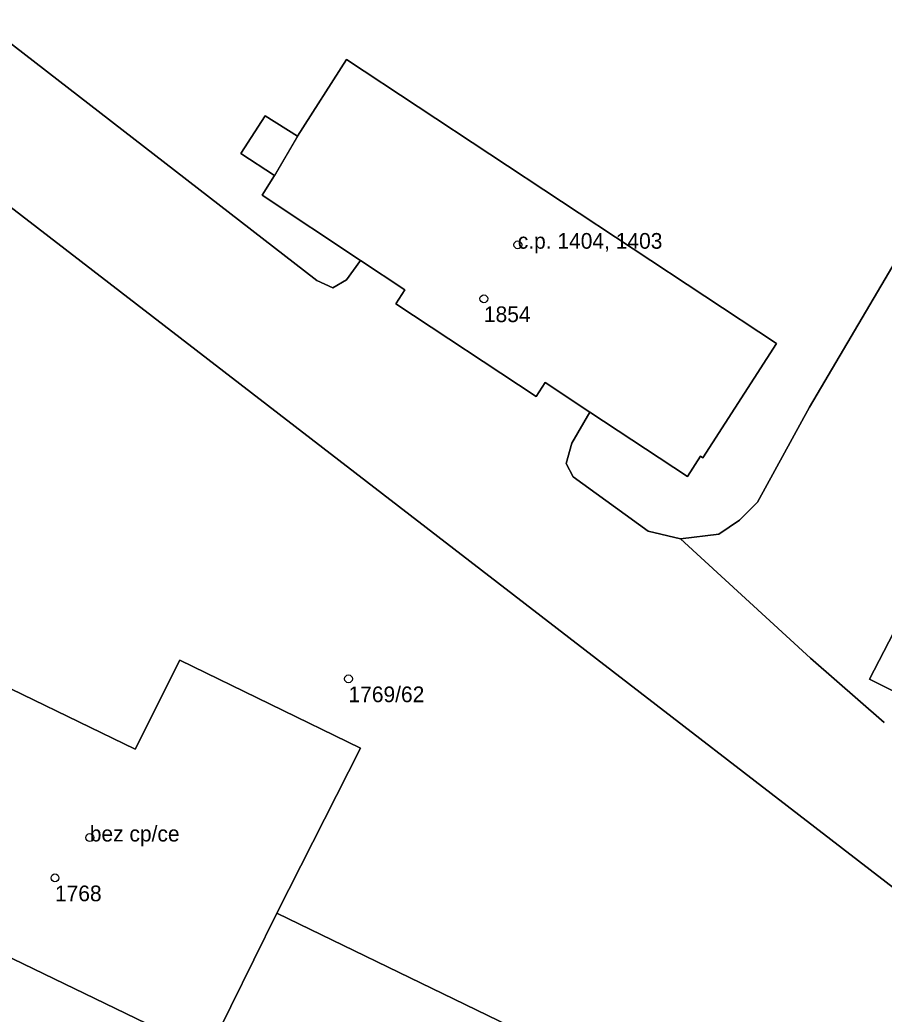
# Model space of a CAD drawing. Extents: x -878211 to -870363, y -1058464 to -1052522.
# Drawn here: x -875082.1 to -875027.1, y -1055531.5 to -1055468.1 of the extents above; entities that cross this region are included whole.
import ezdxf

# ---------------------------------------------------------------- set-up
doc = ezdxf.new("R2010")
doc.units = 0
for name, color, linetype in [('Definiční body', 7, 'Continuous'), ('Polygon budovy', 7, 'Continuous'), ('Polygon parcely', 7, 'Continuous')]:
    doc.layers.add(name, color=color, linetype=linetype)

msp = doc.modelspace()

# ---------------------------------------------------------------- linework, layer by layer
at = {"layer": 'Definiční body'}
for centre in [(-875050.4, -1055482.40994), (-875052.56, -1055485.84994), (-875061.19, -1055510.07994), (-875077.68, -1055520.19994), (-875079.9, -1055522.76994)]:
    msp.add_circle(centre, 0.25, dxfattribs=at)
at = {"layer": 'Polygon budovy'}
for points in [[(-875038.61, -1055495.98), (-875033.9, -1055488.71), (-875061.32, -1055470.6), (-875064.44, -1055475.49), (-875065.9, -1055477.99), (-875066.7, -1055479.24), (-875060.42, -1055483.41), (-875057.59, -1055485.28), (-875058.18, -1055486.18), (-875049.23, -1055492.07), (-875048.65, -1055491.19), (-875045.8, -1055493.08), (-875039.58, -1055497.19), (-875038.75, -1055495.89)], [(-875024.93, -1055504.19), (-875027.99, -1055510.11), (-875024.34, -1055511.93), (-875021.39, -1055505.95)], [(-875060.42, -1055514.51), (-875071.93, -1055508.9), (-875074.79, -1055514.57), (-875085.59, -1055509.34), (-875092.41, -1055523.2), (-875070.15, -1055533.95), (-875065.75, -1055525.02)], [(-875033.18, -1055549.54), (-875029.74, -1055542.48), (-875065.75, -1055525.02), (-875070.15, -1055533.95), (-875070.79, -1055535.28), (-875063.52, -1055538.87), (-875061.59, -1055539.75), (-875062.58, -1055541.9), (-875059.84, -1055543.2), (-875058.83, -1055541.11), (-875046.75, -1055546.92), (-875047.66, -1055548.79), (-875044.89, -1055550.16), (-875043.99, -1055548.29), (-875042.42, -1055549.1), (-875034.76, -1055552.73), (-875034.55, -1055552.29), (-875033.2, -1055552.93), (-875031.87, -1055550.18)]]:
    msp.add_lwpolyline(points, close=True, dxfattribs=at)
at = {"layer": 'Polygon parcely'}
for points in [[(-875014.03, -1055532.99), (-875109.6, -1055459.26)], [(-875109.6, -1055459.26), (-875014.03, -1055532.99), (-875008.02, -1055538.96), (-875006.91, -1055543.07), (-875007.47, -1055545.93), (-875007.26, -1055550.68), (-875005.96, -1055561.12), (-875005.42, -1055563.43), (-875004.37, -1055565.87), (-875002.11, -1055568.87), (-874998.66, -1055572.37), (-874998.35, -1055574.31), (-874993.25, -1055589.38), (-874990.26, -1055595.18), (-874987.76, -1055599.27), (-874981.41, -1055608.01), (-874976.99, -1055612.78)], [(-875084.6, -1055468.12), (-875063.21, -1055484.69), (-875062.18, -1055485.15), (-875061.31, -1055484.65), (-875060.42, -1055483.41), (-875066.7, -1055479.24), (-875065.9, -1055477.99), (-875068.06, -1055476.59), (-875066.5, -1055474.18), (-875064.44, -1055475.49), (-875061.32, -1055470.6), (-875033.9, -1055488.71), (-875038.61, -1055495.98), (-875038.75, -1055495.89), (-875039.58, -1055497.19), (-875045.8, -1055493.08), (-875046.96, -1055495.05), (-875047.31, -1055496.36), (-875046.88, -1055497.2), (-875042.08, -1055500.67), (-875040.02, -1055501.15), (-875037.58, -1055500.85), (-875036.26, -1055499.96), (-875035.13, -1055498.81), (-875031.8, -1055492.77), (-875018.59, -1055470.33)], [(-875027.04, -1055512.87), (-875031.75, -1055508.76), (-875040.02, -1055501.15), (-875042.08, -1055500.67), (-875046.88, -1055497.2), (-875047.31, -1055496.36), (-875046.96, -1055495.05), (-875045.8, -1055493.08), (-875048.65, -1055491.19), (-875049.23, -1055492.07), (-875058.18, -1055486.18), (-875057.59, -1055485.28), (-875060.42, -1055483.41), (-875061.31, -1055484.65), (-875062.18, -1055485.15), (-875063.21, -1055484.69), (-875084.6, -1055468.12)], [(-875018.59, -1055470.33), (-875031.8, -1055492.77), (-875035.13, -1055498.81), (-875036.26, -1055499.96), (-875037.58, -1055500.85), (-875040.02, -1055501.15), (-875031.75, -1055508.76), (-875027.04, -1055512.87)], [(-875024.34, -1055511.93), (-875027.99, -1055510.11), (-875024.93, -1055504.19)], [(-875085.59, -1055509.34), (-875074.79, -1055514.57), (-875071.93, -1055508.9), (-875060.42, -1055514.51), (-875065.75, -1055525.02), (-875029.74, -1055542.48)], [(-875047.66, -1055548.79), (-875046.75, -1055546.92), (-875058.83, -1055541.11), (-875059.84, -1055543.2), (-875062.58, -1055541.9), (-875061.59, -1055539.75), (-875063.52, -1055538.87), (-875070.79, -1055535.28), (-875070.15, -1055533.95), (-875092.41, -1055523.2)]]:
    msp.add_lwpolyline(points, dxfattribs=at)
for points in [[(-875060.42, -1055483.41), (-875057.59, -1055485.28), (-875058.18, -1055486.18), (-875049.23, -1055492.07), (-875048.65, -1055491.19), (-875045.8, -1055493.08), (-875039.58, -1055497.19), (-875038.75, -1055495.89), (-875038.61, -1055495.98), (-875033.9, -1055488.71), (-875061.32, -1055470.6), (-875064.44, -1055475.49), (-875066.5, -1055474.18), (-875068.06, -1055476.59), (-875065.9, -1055477.99), (-875066.7, -1055479.24)], [(-875024.34, -1055511.93), (-875021.39, -1055505.95), (-875024.93, -1055504.19), (-875027.99, -1055510.11)], [(-875070.15, -1055533.95), (-875065.75, -1055525.02), (-875060.42, -1055514.51), (-875071.93, -1055508.9), (-875074.79, -1055514.57), (-875085.59, -1055509.34), (-875092.41, -1055523.2)], [(-875070.15, -1055533.95), (-875070.79, -1055535.28), (-875063.52, -1055538.87), (-875061.59, -1055539.75), (-875062.58, -1055541.9), (-875059.84, -1055543.2), (-875058.83, -1055541.11), (-875046.75, -1055546.92), (-875047.66, -1055548.79), (-875044.89, -1055550.16), (-875043.99, -1055548.29), (-875042.42, -1055549.1), (-875034.76, -1055552.73), (-875034.55, -1055552.29), (-875033.2, -1055552.93), (-875031.87, -1055550.18), (-875033.18, -1055549.54), (-875029.74, -1055542.48), (-875065.75, -1055525.02)]]:
    msp.add_lwpolyline(points, close=True, dxfattribs=at)

# ---------------------------------------------------------------- texts
at = {"layer": 'Definiční body'}
for s, p in [('c.p. 1404, 1403', (-875050.4, -1055482.659)), ('1854', (-875052.56, -1055487.339)), ('1769/62', (-875061.19, -1055511.569)), ('bez cp/ce', (-875077.68, -1055520.45)), ('1768', (-875079.9, -1055524.259))]:
    msp.add_text(s, height=0.999996, dxfattribs=at).set_placement(p)

doc.saveas('drawing.dxf')
